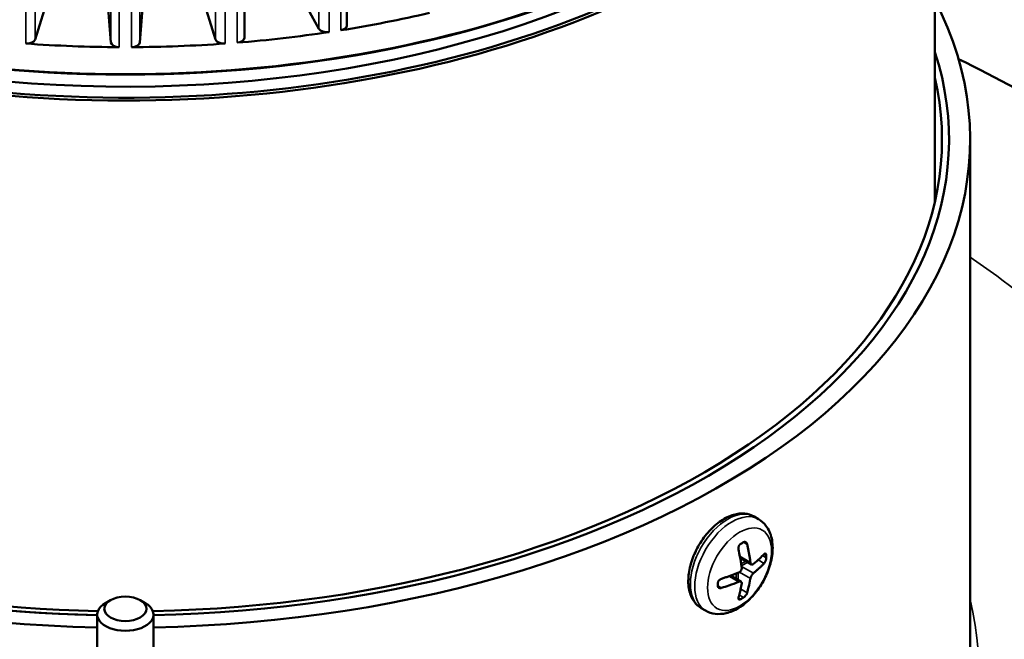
# Model space of a CAD drawing. Header units: millimetres. Extents: x 38 to 2514, y 38 to 1622.
# Tile 272 of 310: x 1680 to 1750, y 1195 to 1239. Entities that reach past the tile are written whole.
import ezdxf

# ---------------------------------------------------------------- set-up
doc = ezdxf.new("R2010")
doc.units = ezdxf.units.MM
doc.header["$LTSCALE"] = 7.692308
doc.layers.add('Visible (ISO)', color=7, linetype='Continuous', lineweight=50)
doc.layers.add('Visible Narrow (ISO)', color=7, linetype='Continuous', lineweight=35)

msp = doc.modelspace()

# ---------------------------------------------------------------- linework, layer by layer
at = {"layer": 'Visible (ISO)'}
for p, q in [((1703.5721, 1361.9663), (1703.5721, 1238.1792)), ((1696.2834, 1361.2373), (1696.2834, 1237.3093)), ((1745.3331, 1225.6955), (1745.3331, 1248.882)), ((1699.3258, 1242.0178), (1701.5752, 1237.9463)), ((1681.4204, 1237.1836), (1682.7301, 1241.3898)), ((1692.9361, 1241.3898), (1694.2457, 1237.1836)), ((1686.459, 1241.2487), (1686.8065, 1236.9798)), ((1688.8596, 1236.9798), (1689.2071, 1241.2487)), ((1747.8331, 1193.014), (1747.8331, 1230.083)), ((1732.488, 1203.3243), (1732.7967, 1203.1461)), ((1731.4956, 1200.3965), (1732.3071, 1199.928)), ((1730.8143, 1199.1312), (1731.5606, 1198.7003)), ((1686.7724, 1197.3901), (1686.4189, 1197.186)), ((1688.8937, 1197.3901), (1689.2473, 1197.186)), ((1728.738, 1196.8291), (1729.0467, 1196.6509)), ((1685.8331, 1196.3695), (1685.8331, 1158.1983)), ((1689.8331, 1196.3695), (1689.8331, 1158.1983))]:
    msp.add_line(p, q, dxfattribs=at)
for centre, major_axis, start_param, end_param in [((1687.8331, 1267.9276), (-57.5, 0), 0, 2.4181706), ((1687.8331, 1266.0496), (-57.5, 0), 6.2548973, 8.8042781), ((1687.8331, 1266.1721), (-57.35, 0), 0.0228907, 2.5111221), ((1687.8331, 1266.1721), (-56, 0), 0.4924538, 2.4735748), ((1687.8331, 1267.8051), (57.35, 0), 3.9269908, 5.4977871), ((1687.8331, 1230.083), (-60, 0), 5.9934983, 7.8206421), ((1687.8331, 1230.083), (60, 0), 4.7457285, 6.5728723), ((1687.8331, 1269.8463), (-57.5, 0), 1.8401037, 1.9559874), ((1702.1468, 1238.0516), (-0.6, 0), 0.3087611, 1.8250877), ((1702.9721, 1238.1792), (0.6, 0), 4.9816964, 6.2831853), ((1680.8299, 1237.2449), (0.6, 0), 4.5889973, 6.1053239), ((1694.8363, 1237.2449), (-0.6, 0), 0.1778614, 1.694188), ((1687.8331, 1269.8463), (-57.5, 0), 1.709204, 1.8250877), ((1695.6834, 1237.3093), (0.6, 0), 4.8507967, 6.2831853), ((1687.8331, 1269.8463), (-57.5, 0), 1.4474047, 1.5632883), ((1687.4059, 1236.996), (-0.6, 0), 0.0469617, 1.5632883), ((1688.2603, 1236.996), (0.6, 0), 4.719897, 6.2362236), ((1687.8331, 1269.8463), (-57.5, 0), 1.5783043, 1.694188), ((1687.8331, 1230.083), (-58.5, 0), 6.0980208, 7.8197869), ((1687.8331, 1230.083), (58.5, 0), 4.7465837, 6.4683498), ((1687.8331, 1230.083), (58.5, 0), 4.7465837, 6.4683498), ((1687.8331, 1195.239), (-91.8592, 0), 3.8949784, 4.012402), ((1687.8331, 1230.083), (58, 0), 4.7460856, 6.4145863), ((1687.8331, 1195.239), (-91.8592, 0), 5.595822, 10.1121413), ((1687.8331, 1230.083), (-58, 0), 0.7879844, 1.5370997), ((1687.8331, 1230.083), (-58.5, 0), 0.7879623, 1.5366016), ((1725.8775, 1204.7704), (-8.1478, 0), 2.3390111, 2.3733779), ((1727.5448, 1203.8404), (-4.109, 7.117), 3.9148221, 3.9391595), ((1724.0941, 1201.8482), (-4.109, 7.117), 3.9148221, 3.9391595), ((1725.8775, 1200.8512), (8.1478, 0), 5.4806037, 5.5149706), ((1687.8331, 1196.3695), (2, 0), 2.3561945, 7.0685835)]:
    msp.add_ellipse(centre, major_axis=major_axis, ratio=0.5773503, start_param=start_param, end_param=end_param, dxfattribs=at)
msp.add_ellipse((1687.8331, 1196.7778), major_axis=(1.5, 0), ratio=0.5773503, dxfattribs=at)
for points, knots in [([(1773.1901, 1214.8401), (1776.914, 1209.5289), (1779.1787, 1203.8359), (1780.4772, 1192.3937), (1779.5639, 1186.658), (1774.7288, 1175.6387), (1770.7852, 1170.3606), (1760.2344, 1160.7461), (1753.5894, 1156.4232), (1738.2961, 1149.212), (1729.6457, 1146.3277), (1711.2303, 1142.289), (1701.4695, 1141.1338), (1681.819, 1140.6626), (1671.9327, 1141.3457), (1653.0228, 1144.4833), (1644.0027, 1146.9374), (1627.732, 1153.3819), (1620.4856, 1157.3722), (1608.5131, 1166.5075), (1603.7861, 1171.652), (1597.3995, 1182.5541), (1595.7133, 1188.3072), (1595.5556, 1199.7543), (1597.0347, 1205.4359), (1600.7142, 1212.1765), (1601.5504, 1213.5199), (1602.4761, 1214.8401)], [5.1131424, 5.1131424, 5.1131424, 5.1131424, 5.4323596, 5.4323596, 5.7459006, 5.7459006, 6.0625261, 6.0625261, 6.3837343, 6.3837343, 6.7055575, 6.7055575, 7.0270743, 7.0270743, 7.3484228, 7.3484228, 7.6698721, 7.6698721, 7.9916287, 7.9916287, 8.3132367, 8.3132367, 8.6314282, 8.6314282, 8.9446756, 8.9446756, 9.0240245, 9.0240245, 9.0240245, 9.0240245]), ([(1732.488, 1203.3243), (1732.2845, 1203.4418), (1732.055, 1203.5123), (1731.5614, 1203.56), (1731.2966, 1203.5292), (1730.7338, 1203.3679), (1730.436, 1203.2222), (1729.8502, 1202.8295), (1729.5632, 1202.5773), (1729.0378, 1202.0007), (1728.7992, 1201.6768), (1728.3905, 1200.9891), (1728.22, 1200.6257), (1727.9622, 1199.8895), (1727.8751, 1199.5169), (1727.7984, 1198.7923), (1727.8093, 1198.4404), (1727.9438, 1197.8014), (1728.0643, 1197.5109), (1728.38, 1197.0904), (1728.5469, 1196.9395), (1728.738, 1196.8291)], [0.7853982, 0.7853982, 0.7853982, 0.7853982, 1.0424817, 1.0424817, 1.3242334, 1.3242334, 1.6511955, 1.6511955, 1.9940828, 1.9940828, 2.3342605, 2.3342605, 2.672393, 2.672393, 3.0121119, 3.0121119, 3.355014, 3.355014, 3.6855068, 3.6855068, 3.9269908, 3.9269908, 3.9269908, 3.9269908]), ([(1729.0467, 1196.6509), (1729.2556, 1196.5303), (1729.4888, 1196.4539), (1729.9838, 1196.3884), (1730.2452, 1196.4071), (1730.8056, 1196.5352), (1731.1015, 1196.6634), (1731.6974, 1197.0229), (1731.994, 1197.266), (1732.5375, 1197.8285), (1732.7841, 1198.1482), (1733.2063, 1198.8302), (1733.3826, 1199.1919), (1733.6512, 1199.9318), (1733.7432, 1200.3098), (1733.8253, 1201.057), (1733.8149, 1201.4265), (1733.666, 1202.1008), (1733.5355, 1202.4108), (1733.1868, 1202.8631), (1733.0047, 1203.026), (1732.7967, 1203.1461)], [3.9269908, 3.9269908, 3.9269908, 3.9269908, 4.1612757, 4.1612757, 4.4191552, 4.4191552, 4.7349697, 4.7349697, 5.0897945, 5.0897945, 5.4445337, 5.4445337, 5.7954908, 5.7954908, 6.1485768, 6.1485768, 6.5056233, 6.5056233, 6.8353116, 6.8353116, 7.0685835, 7.0685835, 7.0685835, 7.0685835]), ([(1732.0017, 1201.3489), (1731.9981, 1201.366), (1731.9934, 1201.3824), (1731.9876, 1201.3977), (1731.9811, 1201.415), (1731.9732, 1201.4309), (1731.9642, 1201.4453), (1731.9556, 1201.4589), (1731.946, 1201.4711), (1731.9355, 1201.4816), (1731.9257, 1201.4915), (1731.915, 1201.5), (1731.9037, 1201.5068), (1731.8909, 1201.5147), (1731.8773, 1201.5204), (1731.8631, 1201.5241), (1731.8532, 1201.5266), (1731.8431, 1201.528), (1731.8328, 1201.5284), (1731.8291, 1201.5285), (1731.8254, 1201.5285), (1731.8217, 1201.5284), (1731.8077, 1201.5278), (1731.7934, 1201.5253), (1731.7792, 1201.5209), (1731.7674, 1201.5172), (1731.7557, 1201.5121), (1731.7441, 1201.5058), (1731.7417, 1201.5045), (1731.7393, 1201.5031), (1731.737, 1201.5017)], [0, 0, 0, 0, 0.1175637, 0.1175637, 0.1175637, 0.25, 0.25, 0.25, 0.375, 0.375, 0.375, 0.4921448, 0.4921448, 0.4921448, 0.625, 0.625, 0.625, 0.7171577, 0.7171577, 0.7171577, 0.75, 0.75, 0.75, 0.875, 0.875, 0.875, 0.9787011, 0.9787011, 0.9787011, 1, 1, 1, 1]), ([(1731.539, 1201.3874), (1731.5271, 1201.3808), (1731.5156, 1201.373), (1731.5044, 1201.364), (1731.502, 1201.3621), (1731.4997, 1201.3601), (1731.4973, 1201.3581), (1731.4841, 1201.3467), (1731.4715, 1201.3337), (1731.4597, 1201.3193), (1731.4513, 1201.309), (1731.4434, 1201.298), (1731.436, 1201.2864), (1731.433, 1201.2818), (1731.4302, 1201.2771), (1731.4274, 1201.2723), (1731.4177, 1201.2555), (1731.4091, 1201.2378), (1731.4018, 1201.2194), (1731.3948, 1201.202), (1731.389, 1201.184), (1731.3845, 1201.1657), (1731.3794, 1201.1454), (1731.3758, 1201.1248), (1731.3738, 1201.1042), (1731.3719, 1201.0847), (1731.3714, 1201.0651), (1731.3723, 1201.0459), (1731.3732, 1201.0267), (1731.3756, 1201.0078), (1731.3794, 1200.9896)], [0, 0, 0, 0, 0.1029638, 0.1029638, 0.1029638, 0.125, 0.125, 0.125, 0.25, 0.25, 0.25, 0.3394231, 0.3394231, 0.3394231, 0.375, 0.375, 0.375, 0.5, 0.5, 0.5, 0.6184514, 0.6184514, 0.6184514, 0.75, 0.75, 0.75, 0.875, 0.875, 0.875, 1, 1, 1, 1]), ([(1731.3794, 1200.9896), (1731.4151, 1200.8189), (1731.4486, 1200.6499), (1731.5244, 1200.243), (1731.5646, 1200.0076), (1731.6011, 1199.7569), (1731.6041, 1199.736), (1731.607, 1199.7151)], [-5.52238549, -5.52238549, -5.52238549, -5.52238549, -5.46848592, -5.46848592, -5.39104367, -5.39104367, -5.38397138, -5.38397138, -5.38397138, -5.38397138]), ([(1732.4393, 1199.9531), (1732.4312, 1199.9463), (1732.4229, 1199.9403), (1732.4064, 1199.9303), (1732.398, 1199.9261), (1732.3815, 1199.9199), (1732.3732, 1199.9178), (1732.3578, 1199.9157), (1732.3507, 1199.9155), (1732.3427, 1199.9163), (1732.3418, 1199.9164), (1732.3351, 1199.9172), (1732.3295, 1199.9185), (1732.322, 1199.921), (1732.3201, 1199.9217), (1732.311, 1199.9255), (1732.3042, 1199.9294), (1732.2915, 1199.9387), (1732.2855, 1199.9441), (1732.2746, 1199.9562), (1732.2695, 1199.9629), (1732.2604, 1199.9771), (1732.2562, 1199.9847), (1732.2487, 1200.0006), (1732.2454, 1200.0089), (1732.2395, 1200.0263), (1732.2369, 1200.0354), (1732.2326, 1200.0544), (1732.2307, 1200.0642), (1732.2293, 1200.0744)], [0, 0, 0, 0, 0.0833333, 0.0833333, 0.1666667, 0.1666667, 0.25, 0.25, 0.3237811, 0.3237811, 0.3333333, 0.3333333, 0.3946266, 0.3946266, 0.4166667, 0.4166667, 0.5, 0.5, 0.5833333, 0.5833333, 0.6666667, 0.6666667, 0.75, 0.75, 0.8333333, 0.8333333, 0.9166667, 0.9166667, 1, 1, 1, 1]), ([(1733.1975, 1200.6585), (1733.0953, 1200.5541), (1732.9908, 1200.4515), (1732.7444, 1200.2185), (1732.6017, 1200.0899), (1732.4493, 1199.9615), (1732.4443, 1199.9573), (1732.4393, 1199.9531)], [-5.52711536, -5.52711536, -5.52711536, -5.52711536, -5.46845655, -5.46845655, -5.39138355, -5.39138355, -5.38876668, -5.38876668, -5.38876668, -5.38876668]), ([(1733.3554, 1200.5673), (1733.3552, 1200.5805), (1733.3544, 1200.593), (1733.3529, 1200.6047), (1733.3526, 1200.6075), (1733.3522, 1200.6103), (1733.3517, 1200.6131), (1733.3495, 1200.6271), (1733.3463, 1200.6396), (1733.3421, 1200.6507), (1733.3392, 1200.6584), (1733.3359, 1200.6653), (1733.3321, 1200.6714), (1733.3305, 1200.6741), (1733.3287, 1200.6766), (1733.3269, 1200.679), (1733.321, 1200.6867), (1733.3143, 1200.6926), (1733.3069, 1200.6967), (1733.3, 1200.7006), (1733.2924, 1200.7029), (1733.2844, 1200.7034), (1733.2755, 1200.7041), (1733.266, 1200.7027), (1733.2562, 1200.6992), (1733.2469, 1200.696), (1733.2372, 1200.6909), (1733.2274, 1200.6841), (1733.2175, 1200.6773), (1733.2075, 1200.6687), (1733.1975, 1200.6585)], [0, 0, 0, 0, 0.1003273, 0.1003273, 0.1003273, 0.125, 0.125, 0.125, 0.25, 0.25, 0.25, 0.3369344, 0.3369344, 0.3369344, 0.375, 0.375, 0.375, 0.5, 0.5, 0.5, 0.6183795, 0.6183795, 0.6183795, 0.75, 0.75, 0.75, 0.875, 0.875, 0.875, 1, 1, 1, 1]), ([(1733.1975, 1200.0053), (1733.2069, 1200.0149), (1733.2164, 1200.0259), (1733.2257, 1200.038), (1733.2361, 1200.0516), (1733.2464, 1200.0667), (1733.2563, 1200.0829), (1733.2657, 1200.0983), (1733.2747, 1200.1146), (1733.2832, 1200.1318), (1733.2912, 1200.1478), (1733.2987, 1200.1645), (1733.3057, 1200.1817), (1733.3136, 1200.2011), (1733.3208, 1200.2211), (1733.327, 1200.2412), (1733.3313, 1200.2548), (1733.3351, 1200.2684), (1733.3384, 1200.2819), (1733.3397, 1200.2873), (1733.341, 1200.2927), (1733.3422, 1200.298), (1733.3463, 1200.3167), (1733.3495, 1200.3351), (1733.3517, 1200.3529), (1733.3535, 1200.3672), (1733.3547, 1200.3812), (1733.3551, 1200.3946), (1733.3553, 1200.3978), (1733.3553, 1200.4009), (1733.3554, 1200.404)], [0, 0, 0, 0, 0.117512, 0.117512, 0.117512, 0.25, 0.25, 0.25, 0.375, 0.375, 0.375, 0.4920693, 0.4920693, 0.4920693, 0.625, 0.625, 0.625, 0.7143769, 0.7143769, 0.7143769, 0.75, 0.75, 0.75, 0.875, 0.875, 0.875, 0.9760991, 0.9760991, 0.9760991, 1, 1, 1, 1]), ([(1731.607, 1199.7151), (1731.6085, 1199.705), (1731.6094, 1199.6948), (1731.6097, 1199.6843), (1731.6101, 1199.6739), (1731.6099, 1199.6633), (1731.6092, 1199.6525), (1731.6085, 1199.6418), (1731.6073, 1199.631), (1731.6054, 1199.62), (1731.6036, 1199.609), (1731.6012, 1199.5978), (1731.5982, 1199.5865), (1731.5951, 1199.5752), (1731.5915, 1199.5637), (1731.5871, 1199.5521), (1731.5827, 1199.5406), (1731.5776, 1199.5289), (1731.5717, 1199.5173), (1731.5658, 1199.5056), (1731.5591, 1199.4939), (1731.5516, 1199.4823), (1731.5456, 1199.4731), (1731.5391, 1199.464), (1731.5321, 1199.4552), (1731.5303, 1199.4528), (1731.5284, 1199.4505), (1731.5265, 1199.4482), (1731.5188, 1199.4389), (1731.5106, 1199.43), (1731.502, 1199.4215), (1731.5004, 1199.4198), (1731.4987, 1199.4182), (1731.497, 1199.4166), (1731.4866, 1199.4067), (1731.4756, 1199.3975), (1731.4642, 1199.389), (1731.4528, 1199.3806), (1731.441, 1199.373), (1731.4291, 1199.3663), (1731.4171, 1199.3596), (1731.405, 1199.3538), (1731.3928, 1199.3489)], [0, 0, 0, 0, 0.0833333, 0.0833333, 0.0833333, 0.1666667, 0.1666667, 0.1666667, 0.25, 0.25, 0.25, 0.3333333, 0.3333333, 0.3333333, 0.4166667, 0.4166667, 0.4166667, 0.5, 0.5, 0.5, 0.5833333, 0.5833333, 0.5833333, 0.6492039, 0.6492039, 0.6492039, 0.6666667, 0.6666667, 0.6666667, 0.7365173, 0.7365173, 0.7365173, 0.75, 0.75, 0.75, 0.8333333, 0.8333333, 0.8333333, 0.9166667, 0.9166667, 0.9166667, 1, 1, 1, 1]), ([(1730.1711, 1198.9112), (1730.1544, 1198.9057), (1730.1378, 1198.8989), (1730.1216, 1198.8908), (1730.1033, 1198.8816), (1730.0855, 1198.8709), (1730.0685, 1198.8588), (1730.0524, 1198.8473), (1730.037, 1198.8347), (1730.0225, 1198.821), (1730.009, 1198.8081), (1729.9963, 1198.7944), (1729.9846, 1198.78), (1729.9714, 1198.7636), (1729.9594, 1198.7464), (1729.9491, 1198.7286), (1729.9422, 1198.7166), (1729.9359, 1198.7044), (1729.9305, 1198.6921), (1729.9284, 1198.6872), (1729.9263, 1198.6822), (1729.9244, 1198.6773), (1729.9178, 1198.66), (1729.9128, 1198.6427), (1729.9094, 1198.6256), (1729.9068, 1198.6117), (1729.9052, 1198.598), (1729.9048, 1198.5846), (1729.9047, 1198.5814), (1729.9046, 1198.5782), (1729.9047, 1198.5751)], [0, 0, 0, 0, 0.117512, 0.117512, 0.117512, 0.25, 0.25, 0.25, 0.375, 0.375, 0.375, 0.4920693, 0.4920693, 0.4920693, 0.625, 0.625, 0.625, 0.7143769, 0.7143769, 0.7143769, 0.75, 0.75, 0.75, 0.875, 0.875, 0.875, 0.9760991, 0.9760991, 0.9760991, 1, 1, 1, 1]), ([(1730.1711, 1198.258), (1730.3518, 1198.317), (1730.5296, 1198.3773), (1730.9331, 1198.5196), (1731.156, 1198.6019), (1731.3782, 1198.6899), (1731.3855, 1198.6928), (1731.3928, 1198.6957)], [-5.52711536, -5.52711536, -5.52711536, -5.52711536, -5.46845655, -5.46845655, -5.39138355, -5.39138355, -5.38876668, -5.38876668, -5.38876668, -5.38876668]), ([(1731.3928, 1198.6957), (1731.4046, 1198.7004), (1731.4164, 1198.7044), (1731.4395, 1198.7107), (1731.4508, 1198.713), (1731.4729, 1198.7161), (1731.4836, 1198.7168), (1731.503, 1198.7166), (1731.5118, 1198.7158), (1731.5212, 1198.7142), (1731.5222, 1198.714), (1731.5301, 1198.7125), (1731.5366, 1198.7107), (1731.5448, 1198.7078), (1731.5469, 1198.707), (1731.5568, 1198.7028), (1731.5637, 1198.6988), (1731.5761, 1198.6897), (1731.5814, 1198.6846), (1731.5906, 1198.6735), (1731.5945, 1198.6675), (1731.6009, 1198.6549), (1731.6034, 1198.6483), (1731.6072, 1198.6345), (1731.6084, 1198.6273), (1731.6099, 1198.6125), (1731.6101, 1198.6048), (1731.6094, 1198.5888), (1731.6085, 1198.5805), (1731.607, 1198.572)], [0, 0, 0, 0, 0.0833333, 0.0833333, 0.1666667, 0.1666667, 0.25, 0.25, 0.3237811, 0.3237811, 0.3333333, 0.3333333, 0.3946266, 0.3946266, 0.4166667, 0.4166667, 0.5, 0.5, 0.5833333, 0.5833333, 0.6666667, 0.6666667, 0.75, 0.75, 0.8333333, 0.8333333, 0.9166667, 0.9166667, 1, 1, 1, 1]), ([(1732.0017, 1197.9196), (1732.0374, 1198.0491), (1732.0708, 1198.1795), (1732.1467, 1198.4988), (1732.1868, 1198.6878), (1732.2234, 1198.8963), (1732.2264, 1198.9138), (1732.2293, 1198.9313)], [-5.52238549, -5.52238549, -5.52238549, -5.52238549, -5.46848592, -5.46848592, -5.39104367, -5.39104367, -5.38397138, -5.38397138, -5.38397138, -5.38397138]), ([(1732.2293, 1198.9313), (1732.2307, 1198.9397), (1732.2325, 1198.9484), (1732.2347, 1198.9574), (1732.2369, 1198.9664), (1732.2394, 1198.9756), (1732.2423, 1198.9851), (1732.2452, 1198.9945), (1732.2485, 1199.0042), (1732.2521, 1199.0142), (1732.2558, 1199.0241), (1732.2598, 1199.0343), (1732.2643, 1199.0448), (1732.2687, 1199.0553), (1732.2736, 1199.0661), (1732.2788, 1199.0772), (1732.2841, 1199.0882), (1732.2898, 1199.0995), (1732.296, 1199.1111), (1732.3021, 1199.1226), (1732.3087, 1199.1343), (1732.3158, 1199.1462), (1732.3214, 1199.1556), (1732.3273, 1199.165), (1732.3333, 1199.1744), (1732.335, 1199.1769), (1732.3366, 1199.1794), (1732.3382, 1199.1818), (1732.3448, 1199.1917), (1732.3516, 1199.2015), (1732.3585, 1199.2109), (1732.3599, 1199.2127), (1732.3612, 1199.2146), (1732.3626, 1199.2164), (1732.3709, 1199.2275), (1732.3794, 1199.2382), (1732.388, 1199.2482), (1732.3966, 1199.2583), (1732.4052, 1199.2677), (1732.4138, 1199.2764), (1732.4224, 1199.285), (1732.4309, 1199.2929), (1732.4393, 1199.2999)], [0, 0, 0, 0, 0.0833333, 0.0833333, 0.0833333, 0.1666667, 0.1666667, 0.1666667, 0.25, 0.25, 0.25, 0.3333333, 0.3333333, 0.3333333, 0.4166667, 0.4166667, 0.4166667, 0.5, 0.5, 0.5, 0.5833333, 0.5833333, 0.5833333, 0.6492039, 0.6492039, 0.6492039, 0.6666667, 0.6666667, 0.6666667, 0.7365173, 0.7365173, 0.7365173, 0.75, 0.75, 0.75, 0.8333333, 0.8333333, 0.8333333, 0.9166667, 0.9166667, 0.9166667, 1, 1, 1, 1]), ([(1729.9047, 1198.4118), (1729.9045, 1198.3987), (1729.9056, 1198.3861), (1729.9077, 1198.3741), (1729.9082, 1198.3712), (1729.9088, 1198.3682), (1729.9095, 1198.3653), (1729.9128, 1198.3507), (1729.9178, 1198.3371), (1729.9245, 1198.3246), (1729.9292, 1198.3159), (1729.9346, 1198.3078), (1729.9408, 1198.3003), (1729.9435, 1198.297), (1729.9463, 1198.2938), (1729.9493, 1198.2908), (1729.959, 1198.2809), (1729.9702, 1198.2724), (1729.9825, 1198.2654), (1729.9942, 1198.2588), (1730.0069, 1198.2536), (1730.0205, 1198.2498), (1730.0356, 1198.2455), (1730.0518, 1198.2431), (1730.0687, 1198.2424), (1730.0847, 1198.2418), (1730.1015, 1198.2428), (1730.1186, 1198.2454), (1730.1358, 1198.248), (1730.1534, 1198.2522), (1730.1711, 1198.258)], [0, 0, 0, 0, 0.1003273, 0.1003273, 0.1003273, 0.125, 0.125, 0.125, 0.25, 0.25, 0.25, 0.3369344, 0.3369344, 0.3369344, 0.375, 0.375, 0.375, 0.5, 0.5, 0.5, 0.6183795, 0.6183795, 0.6183795, 0.75, 0.75, 0.75, 0.875, 0.875, 0.875, 1, 1, 1, 1]), ([(1731.737, 1197.5825), (1731.7484, 1197.5894), (1731.7601, 1197.5972), (1731.7718, 1197.6058), (1731.7743, 1197.6076), (1731.7768, 1197.6095), (1731.7793, 1197.6114), (1731.7935, 1197.6223), (1731.8078, 1197.6343), (1731.8219, 1197.6474), (1731.832, 1197.6567), (1731.842, 1197.6665), (1731.8518, 1197.6767), (1731.8556, 1197.6808), (1731.8595, 1197.6849), (1731.8633, 1197.6891), (1731.8767, 1197.7038), (1731.8896, 1197.719), (1731.9017, 1197.7346), (1731.9132, 1197.7494), (1731.924, 1197.7645), (1731.9341, 1197.7796), (1731.9452, 1197.7964), (1731.9553, 1197.8133), (1731.9643, 1197.8298), (1731.9728, 1197.8456), (1731.9802, 1197.8611), (1731.9865, 1197.8762), (1731.9928, 1197.8912), (1731.9979, 1197.9058), (1732.0017, 1197.9196)], [0, 0, 0, 0, 0.1029638, 0.1029638, 0.1029638, 0.125, 0.125, 0.125, 0.25, 0.25, 0.25, 0.3394231, 0.3394231, 0.3394231, 0.375, 0.375, 0.375, 0.5, 0.5, 0.5, 0.6184514, 0.6184514, 0.6184514, 0.75, 0.75, 0.75, 0.875, 0.875, 0.875, 1, 1, 1, 1]), ([(1731.3794, 1197.5603), (1731.3758, 1197.5473), (1731.3735, 1197.5351), (1731.3725, 1197.5237), (1731.3713, 1197.5108), (1731.3718, 1197.4991), (1731.3738, 1197.4888), (1731.3757, 1197.4791), (1731.3791, 1197.4705), (1731.3838, 1197.4633), (1731.3882, 1197.4565), (1731.3938, 1197.451), (1731.4006, 1197.4467), (1731.4082, 1197.4419), (1731.4172, 1197.4388), (1731.4276, 1197.4374), (1731.4347, 1197.4364), (1731.4425, 1197.4364), (1731.4508, 1197.4371), (1731.4538, 1197.4374), (1731.4568, 1197.4378), (1731.4599, 1197.4383), (1731.4716, 1197.4402), (1731.4842, 1197.4436), (1731.4974, 1197.4487), (1731.5084, 1197.4528), (1731.5199, 1197.458), (1731.5317, 1197.4643), (1731.5341, 1197.4655), (1731.5365, 1197.4669), (1731.539, 1197.4682)], [0, 0, 0, 0, 0.1175637, 0.1175637, 0.1175637, 0.25, 0.25, 0.25, 0.375, 0.375, 0.375, 0.4921448, 0.4921448, 0.4921448, 0.625, 0.625, 0.625, 0.7171577, 0.7171577, 0.7171577, 0.75, 0.75, 0.75, 0.875, 0.875, 0.875, 0.9787011, 0.9787011, 0.9787011, 1, 1, 1, 1])]:
    msp.add_open_spline(points, degree=3, knots=knots, dxfattribs=at)
for points in [[(1732.2293, 1200.0744), (1732.2224, 1200.1234), (1732.2084, 1200.219), (1732.1872, 1200.3541), (1732.1658, 1200.4837), (1732.1442, 1200.6092), (1732.1222, 1200.7326), (1732.0996, 1200.8554), (1732.0762, 1200.9788), (1732.0519, 1201.1027), (1732.0271, 1201.2264), (1732.0102, 1201.3081), (1732.0017, 1201.3489)], [(1731.3928, 1199.3489), (1731.3529, 1199.3331), (1731.2727, 1199.3016), (1731.1504, 1199.2548), (1731.0276, 1199.2088), (1730.9052, 1199.1639), (1730.784, 1199.1202), (1730.6628, 1199.0774), (1730.5403, 1199.0349), (1730.4173, 1198.9929), (1730.2939, 1198.9515), (1730.212, 1198.9245), (1730.1711, 1198.9112)], [(1732.4393, 1199.2999), (1732.4668, 1199.3229), (1732.5213, 1199.3693), (1732.6023, 1199.4398), (1732.682, 1199.5107), (1732.7598, 1199.5814), (1732.8354, 1199.6514), (1732.9096, 1199.7214), (1732.9832, 1199.7921), (1733.056, 1199.8631), (1733.1276, 1199.9343), (1733.1743, 1199.9817), (1733.1975, 1200.0053)], [(1731.607, 1198.572), (1731.6002, 1198.531), (1731.5861, 1198.4516), (1731.5649, 1198.341), (1731.5435, 1198.2361), (1731.522, 1198.1355), (1731.5, 1198.0374), (1731.4773, 1197.9408), (1731.4539, 1197.8444), (1731.4297, 1197.7485), (1731.4048, 1197.6536), (1731.3879, 1197.5913), (1731.3794, 1197.5603)]]:
    msp.add_open_spline(points, degree=3, dxfattribs=at)
at = {"layer": 'Visible Narrow (ISO)'}
for p, q in [((1701.5752, 1361.9755), (1701.5752, 1237.9463)), ((1681.4204, 1361.2128), (1681.4204, 1237.1836)), ((1686.8065, 1361.009), (1686.8065, 1236.9798)), ((1688.8596, 1361.009), (1688.8596, 1236.9798)), ((1694.2457, 1361.2128), (1694.2457, 1237.1836)), ((1702.2976, 1359.8645), (1702.2978, 1237.7163)), ((1703.1316, 1359.9935), (1703.1318, 1237.8453)), ((1680.7561, 1359.0493), (1680.756, 1236.9011)), ((1687.4014, 1358.7978), (1687.4014, 1236.6496)), ((1688.2648, 1358.7978), (1688.2648, 1236.6496)), ((1694.91, 1359.0493), (1694.9101, 1236.9011)), ((1695.7661, 1359.1144), (1695.7661, 1236.9662)), ((1732.0017, 1201.3489), (1731.737, 1201.5017)), ((1731.4746, 1200.5101), (1732.2293, 1200.0744)), ((1731.897, 1200.1648), (1731.5679, 1199.9748)), ((1732.0384, 1200.0831), (1731.5911, 1199.8249)), ((1733.1975, 1200.0053), (1732.7753, 1200.2491)), ((1733.3554, 1200.404), (1733.0945, 1200.5547)), ((1733.3554, 1200.5673), (1733.1975, 1200.6585)), ((1731.3484, 1199.3314), (1731.3484, 1198.8228)), ((1731.4517, 1199.3802), (1732.2293, 1198.9313)), ((1731.5968, 1199.7863), (1732.4393, 1199.2999)), ((1730.7055, 1199.0925), (1731.3928, 1198.6957)), ((1731.207, 1199.2765), (1731.207, 1198.9044)), ((1730.1711, 1198.258), (1729.9047, 1198.4118)), ((1732.0017, 1197.9196), (1731.5336, 1198.1899)), ((1731.539, 1197.4682), (1731.3794, 1197.5603)), ((1731.737, 1197.5825), (1731.4321, 1197.7585))]:
    msp.add_line(p, q, dxfattribs=at)
for centre, major_axis, start_param, end_param in [((1687.8331, 1192.5241), (78.5, 0), 0.5481248, 0.7007928), ((1687.8331, 1194.8908), (-92.0855, 0), 5.8985406, 9.8094227), ((1687.8331, 1192.5241), (78.5, 0), 2.7009051, 6.7238728), ((1730.613, 1200.0767), (-1.875, -3.2476), 3.1415927, 6.2831853), ((1730.9217, 1199.8985), (-1.875, -3.2476), 3.1415927, 6.2831853), ((1687.8331, 1192.5241), (-60.6, 0), 6.1423494, 7.7959846), ((1687.8331, 1192.5241), (60.6, 0), 4.7741588, 6.4240212)]:
    msp.add_ellipse(centre, major_axis=major_axis, ratio=0.5773503, start_param=start_param, end_param=end_param, dxfattribs=at)
msp.add_ellipse((1731.4571, 1199.5894), major_axis=(-1.6042, -2.7786), ratio=0.5773503, dxfattribs=at)

doc.saveas('drawing.dxf')
